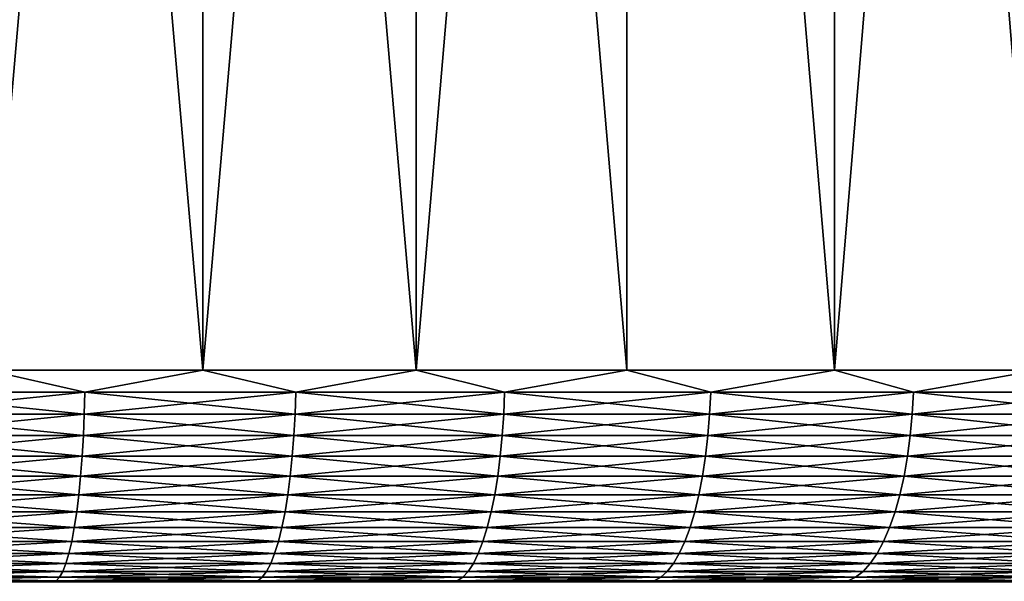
# Model space of a CAD drawing. Header units: metres. Extents: x -105 to 105, y -72 to 59.
# Tile 402 of 414: x 79 to 86, y 40 to 44. Entities that reach past the tile are written whole.
import ezdxf

# ---------------------------------------------------------------- set-up
doc = ezdxf.new("R2010")
doc.units = ezdxf.units.M
doc.layers.add('solid_509431_AD150_SW0001', color=7, linetype='CONTINUOUS')

msp = doc.modelspace()

# ---------------------------------------------------------------- linework, layer by layer
at = {"layer": 'solid_509431_AD150_SW0001'}
for points in [[(80.378418, 41.450001, 29.513941), (80.378693, 58.950001, 29.513889), (78.85183, 58.950001, 29.751696)], [(78.851944, 41.450001, 29.75168), (80.378418, 41.450001, 29.513941), (78.85183, 58.950001, 29.751696)], [(78.851959, 41.450001, -29.751678), (78.851845, 58.950001, -29.751694), (80.378708, 58.950001, -29.513885)], [(78.851959, 41.450001, -29.751678), (80.378708, 58.950001, -29.513885), (80.378426, 41.450001, -29.513937)], [(80.378418, 41.450001, 29.513941), (81.890625, 41.450001, 29.197933), (80.378693, 58.950001, 29.513889)], [(80.378426, 41.450001, -29.513937), (80.378708, 58.950001, -29.513885), (81.890335, 58.950001, -29.198002)], [(80.378426, 41.450001, -29.513937), (81.890335, 58.950001, -29.198002), (81.89064, 41.450001, -29.197929)], [(81.890625, 41.450001, 29.197933), (81.89032, 58.950001, 29.198004), (80.378693, 58.950001, 29.513889)], [(83.38456, 41.450001, 28.804499), (83.384689, 58.950001, 28.804459), (81.89032, 58.950001, 29.198004)], [(81.890625, 41.450001, 29.197933), (83.38456, 41.450001, 28.804499), (81.89032, 58.950001, 29.198004)], [(81.89064, 41.450001, -29.197929), (81.890335, 58.950001, -29.198002), (83.384689, 58.950001, -28.804457)], [(81.89064, 41.450001, -29.197929), (83.384689, 58.950001, -28.804457), (83.384575, 41.450001, -28.804495)], [(83.38456, 41.450001, 28.804499), (84.856262, 41.450001, 28.334681), (83.384689, 58.950001, 28.804459)], [(83.384575, 41.450001, -28.804495), (83.384689, 58.950001, -28.804457), (84.856277, 41.450001, -28.334675)], [(84.856277, 41.450001, -28.334675), (83.384689, 58.950001, -28.804457), (84.856407, 58.950001, -28.334629)], [(84.856262, 41.450001, 28.334681), (84.856407, 58.950001, 28.334629), (83.384689, 58.950001, 28.804459)], [(84.856262, 41.450001, 28.334681), (86.301826, 41.450001, 27.789722), (84.856407, 58.950001, 28.334629)], [(84.856277, 41.450001, -28.334675), (84.856407, 58.950001, -28.334629), (86.301613, 58.950001, -27.789806)], [(84.856277, 41.450001, -28.334675), (86.301613, 58.950001, -27.789806), (86.301842, 41.450001, -27.789717)], [(86.301826, 41.450001, 27.789722), (86.301613, 58.950001, 27.789806), (84.856407, 58.950001, 28.334629)], [(79.541588, 41.293209, -29.645927), (78.034218, 41.293209, -29.837904), (78.851959, 41.450001, -29.751678)], [(78.034218, 41.293209, 29.837904), (79.541588, 41.293209, 29.645927), (78.851944, 41.450001, 29.75168)], [(79.541588, 41.293209, 29.645927), (80.378418, 41.450001, 29.513941), (78.851944, 41.450001, 29.75168)], [(79.541588, 41.293209, -29.645927), (78.851959, 41.450001, -29.751678), (80.378426, 41.450001, -29.513937)], [(81.0373, 41.293209, -29.37785), (79.541588, 41.293209, -29.645927), (80.378426, 41.450001, -29.513937)], [(79.541588, 41.293209, 29.645927), (81.0373, 41.293209, 29.37785), (80.378418, 41.450001, 29.513941)], [(81.0373, 41.293209, 29.37785), (81.890625, 41.450001, 29.197933), (80.378418, 41.450001, 29.513941)], [(81.0373, 41.293209, -29.37785), (80.378426, 41.450001, -29.513937), (81.89064, 41.450001, -29.197929)], [(82.517517, 41.293209, -29.034359), (81.0373, 41.293209, -29.37785), (81.89064, 41.450001, -29.197929)], [(81.0373, 41.293209, 29.37785), (82.517517, 41.293209, 29.034359), (81.890625, 41.450001, 29.197933)], [(82.517517, 41.293209, 29.034359), (83.38456, 41.450001, 28.804499), (81.890625, 41.450001, 29.197933)], [(82.517517, 41.293209, -29.034359), (81.89064, 41.450001, -29.197929), (83.384575, 41.450001, -28.804495)], [(83.978432, 41.293209, -28.616337), (82.517517, 41.293209, -29.034359), (83.384575, 41.450001, -28.804495)], [(82.517517, 41.293209, 29.034359), (83.978432, 41.293209, 28.616337), (83.38456, 41.450001, 28.804499)], [(83.978432, 41.293209, 28.616337), (84.856262, 41.450001, 28.334681), (83.38456, 41.450001, 28.804499)], [(83.978432, 41.293209, -28.616337), (83.384575, 41.450001, -28.804495), (84.856277, 41.450001, -28.334675)], [(85.416306, 41.293209, -28.124859), (83.978432, 41.293209, -28.616337), (84.856277, 41.450001, -28.334675)], [(83.978432, 41.293209, 28.616337), (85.416306, 41.293209, 28.124859), (84.856262, 41.450001, 28.334681)], [(85.416306, 41.293209, 28.124859), (86.301826, 41.450001, 27.789722), (84.856262, 41.450001, 28.334681)], [(85.416306, 41.293209, -28.124859), (84.856277, 41.450001, -28.334675), (86.301842, 41.450001, -27.789717)], [(86.827438, 41.293209, -27.561184), (85.416306, 41.293209, -28.124859), (86.301842, 41.450001, -27.789717)], [(85.416306, 41.293209, 28.124859), (86.827438, 41.293209, 27.561184), (86.301826, 41.450001, 27.789722)], [(78.031731, 41.137978, -29.813437), (78.034218, 41.293209, -29.837904), (79.541588, 41.293209, -29.645927)], [(78.031731, 41.137978, -29.813437), (79.541588, 41.293209, -29.645927), (79.537865, 41.137978, -29.621616)], [(79.537865, 41.137978, 29.621616), (78.034218, 41.293209, 29.837904), (78.031731, 41.137978, 29.813437)], [(79.537865, 41.137978, 29.621616), (79.541588, 41.293209, 29.645927), (78.034218, 41.293209, 29.837904)], [(79.537865, 41.137978, -29.621616), (79.541588, 41.293209, -29.645927), (81.0373, 41.293209, -29.37785)], [(79.537865, 41.137978, -29.621616), (81.0373, 41.293209, -29.37785), (81.032349, 41.137978, -29.353758)], [(81.032349, 41.137978, 29.353758), (79.541588, 41.293209, 29.645927), (79.537865, 41.137978, 29.621616)], [(81.032349, 41.137978, 29.353758), (81.0373, 41.293209, 29.37785), (79.541588, 41.293209, 29.645927)], [(81.032349, 41.137978, -29.353758), (81.0373, 41.293209, -29.37785), (82.517517, 41.293209, -29.034359)], [(81.032349, 41.137978, -29.353758), (82.517517, 41.293209, -29.034359), (82.511353, 41.137978, -29.01055)], [(82.511353, 41.137978, 29.01055), (81.0373, 41.293209, 29.37785), (81.032349, 41.137978, 29.353758)], [(82.511353, 41.137978, 29.01055), (82.517517, 41.293209, 29.034359), (81.0373, 41.293209, 29.37785)], [(82.511353, 41.137978, -29.01055), (82.517517, 41.293209, -29.034359), (83.978432, 41.293209, -28.616337)], [(82.511353, 41.137978, -29.01055), (83.978432, 41.293209, -28.616337), (83.971069, 41.137978, -28.592871)], [(83.971069, 41.137978, 28.592871), (82.517517, 41.293209, 29.034359), (82.511353, 41.137978, 29.01055)], [(83.971069, 41.137978, 28.592871), (83.978432, 41.293209, 28.616337), (82.517517, 41.293209, 29.034359)], [(83.971069, 41.137978, -28.592871), (83.978432, 41.293209, -28.616337), (85.416306, 41.293209, -28.124859)], [(83.971069, 41.137978, -28.592871), (85.416306, 41.293209, -28.124859), (85.407761, 41.137978, -28.101795)], [(85.407761, 41.137978, 28.101795), (83.978432, 41.293209, 28.616337), (83.971069, 41.137978, 28.592871)], [(85.407761, 41.137978, 28.101795), (85.416306, 41.293209, 28.124859), (83.978432, 41.293209, 28.616337)], [(85.407761, 41.137978, -28.101795), (85.416306, 41.293209, -28.124859), (86.827438, 41.293209, -27.561184)], [(85.407761, 41.137978, -28.101795), (86.827438, 41.293209, -27.561184), (86.817734, 41.137978, -27.538582)], [(86.817734, 41.137978, 27.538582), (85.416306, 41.293209, 28.124859), (85.407761, 41.137978, 28.101795)], [(86.817734, 41.137978, 27.538582), (86.827438, 41.293209, 27.561184), (85.416306, 41.293209, 28.124859)], [(79.537865, 41.137978, -29.621616), (79.5317, 40.986176, -29.581385), (78.027611, 40.986176, -29.772945)], [(78.031731, 41.137978, -29.813437), (79.537865, 41.137978, -29.621616), (78.027611, 40.986176, -29.772945)], [(78.031731, 41.137978, 29.813437), (78.027611, 40.986176, 29.772945), (79.5317, 40.986176, 29.581385)], [(79.537865, 41.137978, 29.621616), (78.031731, 41.137978, 29.813437), (79.5317, 40.986176, 29.581385)], [(81.032349, 41.137978, -29.353758), (81.024155, 40.986176, -29.31389), (79.5317, 40.986176, -29.581385)], [(79.537865, 41.137978, -29.621616), (81.032349, 41.137978, -29.353758), (79.5317, 40.986176, -29.581385)], [(79.537865, 41.137978, 29.621616), (79.5317, 40.986176, 29.581385), (81.024155, 40.986176, 29.31389)], [(81.032349, 41.137978, 29.353758), (79.537865, 41.137978, 29.621616), (81.024155, 40.986176, 29.31389)], [(82.511353, 41.137978, -29.01055), (82.501152, 40.986176, -28.971148), (81.024155, 40.986176, -29.31389)], [(81.032349, 41.137978, -29.353758), (82.511353, 41.137978, -29.01055), (81.024155, 40.986176, -29.31389)], [(81.032349, 41.137978, 29.353758), (81.024155, 40.986176, 29.31389), (82.501152, 40.986176, 28.971148)], [(82.511353, 41.137978, 29.01055), (81.032349, 41.137978, 29.353758), (82.501152, 40.986176, 28.971148)], [(83.971069, 41.137978, -28.592871), (83.958885, 40.986176, -28.554037), (82.501152, 40.986176, -28.971148)], [(82.511353, 41.137978, -29.01055), (83.971069, 41.137978, -28.592871), (82.501152, 40.986176, -28.971148)], [(82.511353, 41.137978, 29.01055), (82.501152, 40.986176, 28.971148), (83.958885, 40.986176, 28.554037)], [(83.971069, 41.137978, 28.592871), (82.511353, 41.137978, 29.01055), (83.958885, 40.986176, 28.554037)], [(85.407761, 41.137978, -28.101795), (85.393623, 40.986176, -28.063627), (83.958885, 40.986176, -28.554037)], [(83.971069, 41.137978, -28.592871), (85.407761, 41.137978, -28.101795), (83.958885, 40.986176, -28.554037)], [(83.971069, 41.137978, 28.592871), (83.958885, 40.986176, 28.554037), (85.393623, 40.986176, 28.063627)], [(85.407761, 41.137978, 28.101795), (83.971069, 41.137978, 28.592871), (85.393623, 40.986176, 28.063627)], [(86.817734, 41.137978, -27.538582), (86.801689, 40.986176, -27.501179), (85.393623, 40.986176, -28.063627)], [(85.407761, 41.137978, -28.101795), (86.817734, 41.137978, -27.538582), (85.393623, 40.986176, -28.063627)], [(85.407761, 41.137978, 28.101795), (85.393623, 40.986176, 28.063627), (86.801689, 40.986176, 27.501179)], [(86.817734, 41.137978, 27.538582), (85.407761, 41.137978, 28.101795), (86.801689, 40.986176, 27.501179)], [(79.5317, 40.986176, -29.581385), (79.52317, 40.839466, -29.525673), (78.021912, 40.839466, -29.716873)], [(78.027611, 40.986176, -29.772945), (79.5317, 40.986176, -29.581385), (78.021912, 40.839466, -29.716873)], [(78.027611, 40.986176, 29.772945), (78.021912, 40.839466, 29.716873), (79.52317, 40.839466, 29.525673)], [(79.5317, 40.986176, 29.581385), (78.027611, 40.986176, 29.772945), (79.52317, 40.839466, 29.525673)], [(81.024155, 40.986176, -29.31389), (81.01281, 40.839466, -29.258684), (79.52317, 40.839466, -29.525673)], [(79.5317, 40.986176, -29.581385), (81.024155, 40.986176, -29.31389), (79.52317, 40.839466, -29.525673)], [(79.5317, 40.986176, 29.581385), (79.52317, 40.839466, 29.525673), (81.01281, 40.839466, 29.258684)], [(81.024155, 40.986176, 29.31389), (79.5317, 40.986176, 29.581385), (81.01281, 40.839466, 29.258684)], [(82.501152, 40.986176, -28.971148), (82.487022, 40.839466, -28.916586), (81.01281, 40.839466, -29.258684)], [(81.024155, 40.986176, -29.31389), (82.501152, 40.986176, -28.971148), (81.01281, 40.839466, -29.258684)], [(81.024155, 40.986176, 29.31389), (81.01281, 40.839466, 29.258684), (82.487022, 40.839466, 28.916586)], [(82.501152, 40.986176, 28.971148), (81.024155, 40.986176, 29.31389), (82.487022, 40.839466, 28.916586)], [(83.958885, 40.986176, -28.554037), (83.942017, 40.839466, -28.500259), (82.487022, 40.839466, -28.916586)], [(82.501152, 40.986176, -28.971148), (83.958885, 40.986176, -28.554037), (82.487022, 40.839466, -28.916586)], [(82.501152, 40.986176, 28.971148), (82.487022, 40.839466, 28.916586), (83.942017, 40.839466, 28.500259)], [(83.958885, 40.986176, 28.554037), (82.501152, 40.986176, 28.971148), (83.942017, 40.839466, 28.500259)], [(85.393623, 40.986176, -28.063627), (85.374054, 40.839466, -28.010775), (83.942017, 40.839466, -28.500259)], [(83.958885, 40.986176, -28.554037), (85.393623, 40.986176, -28.063627), (83.942017, 40.839466, -28.500259)], [(83.958885, 40.986176, 28.554037), (83.942017, 40.839466, 28.500259), (85.374054, 40.839466, 28.010775)], [(85.393623, 40.986176, 28.063627), (83.958885, 40.986176, 28.554037), (85.374054, 40.839466, 28.010775)], [(86.801689, 40.986176, -27.501179), (86.779457, 40.839466, -27.449387), (85.374054, 40.839466, -28.010775)], [(85.393623, 40.986176, -28.063627), (86.801689, 40.986176, -27.501179), (85.374054, 40.839466, -28.010775)], [(85.393623, 40.986176, 28.063627), (85.374054, 40.839466, 28.010775), (86.779457, 40.839466, 27.449387)], [(86.801689, 40.986176, 27.501179), (85.393623, 40.986176, 28.063627), (86.779457, 40.839466, 27.449387)], [(79.52317, 40.839466, -29.525673), (79.512352, 40.699455, -29.455095), (78.014687, 40.699455, -29.645836)], [(78.021912, 40.839466, -29.716873), (79.52317, 40.839466, -29.525673), (78.014687, 40.699455, -29.645836)], [(78.021912, 40.839466, 29.716873), (78.014687, 40.699455, 29.645836), (79.512352, 40.699455, 29.455095)], [(79.52317, 40.839466, 29.525673), (78.021912, 40.839466, 29.716873), (79.512352, 40.699455, 29.455095)], [(81.01281, 40.839466, -29.258684), (80.998436, 40.699455, -29.188742), (79.512352, 40.699455, -29.455095)], [(79.52317, 40.839466, -29.525673), (81.01281, 40.839466, -29.258684), (79.512352, 40.699455, -29.455095)], [(79.52317, 40.839466, 29.525673), (79.512352, 40.699455, 29.455095), (80.998436, 40.699455, 29.188742)], [(81.01281, 40.839466, 29.258684), (79.52317, 40.839466, 29.525673), (80.998436, 40.699455, 29.188742)], [(82.487022, 40.839466, -28.916586), (82.469124, 40.699455, -28.847464), (80.998436, 40.699455, -29.188742)], [(81.01281, 40.839466, -29.258684), (82.487022, 40.839466, -28.916586), (80.998436, 40.699455, -29.188742)], [(81.01281, 40.839466, 29.258684), (80.998436, 40.699455, 29.188742), (82.469124, 40.699455, 28.847464)], [(82.487022, 40.839466, 28.916586), (81.01281, 40.839466, 29.258684), (82.469124, 40.699455, 28.847464)], [(83.942017, 40.839466, -28.500259), (83.920639, 40.699455, -28.432133), (82.469124, 40.699455, -28.847464)], [(82.487022, 40.839466, -28.916586), (83.942017, 40.839466, -28.500259), (82.469124, 40.699455, -28.847464)], [(82.487022, 40.839466, 28.916586), (82.469124, 40.699455, 28.847464), (83.920639, 40.699455, 28.432133)], [(83.942017, 40.839466, 28.500259), (82.487022, 40.839466, 28.916586), (83.920639, 40.699455, 28.432133)], [(85.374054, 40.839466, -28.010775), (85.349251, 40.699455, -27.943817), (83.920639, 40.699455, -28.432133)], [(83.942017, 40.839466, -28.500259), (85.374054, 40.839466, -28.010775), (83.920639, 40.699455, -28.432133)], [(83.942017, 40.839466, 28.500259), (83.920639, 40.699455, 28.432133), (85.349251, 40.699455, 27.943817)], [(85.374054, 40.839466, 28.010775), (83.942017, 40.839466, 28.500259), (85.349251, 40.699455, 27.943817)], [(86.779457, 40.839466, -27.449387), (86.751305, 40.699455, -27.38377), (85.349251, 40.699455, -27.943817)], [(85.374054, 40.839466, -28.010775), (86.779457, 40.839466, -27.449387), (85.349251, 40.699455, -27.943817)], [(85.374054, 40.839466, 28.010775), (85.349251, 40.699455, 27.943817), (86.751305, 40.699455, 27.38377)], [(86.779457, 40.839466, 27.449387), (85.374054, 40.839466, 28.010775), (86.751305, 40.699455, 27.38377)], [(79.512352, 40.699455, -29.455095), (79.499382, 40.567688, -29.370422), (78.00602, 40.567688, -29.560616)], [(78.014687, 40.699455, -29.645836), (79.512352, 40.699455, -29.455095), (78.00602, 40.567688, -29.560616)], [(78.014687, 40.699455, 29.645836), (78.00602, 40.567688, 29.560616), (79.499382, 40.567688, 29.370422)], [(79.512352, 40.699455, 29.455095), (78.014687, 40.699455, 29.645836), (79.499382, 40.567688, 29.370422)], [(80.998436, 40.699455, -29.188742), (80.981194, 40.567688, -29.104836), (79.499382, 40.567688, -29.370422)], [(79.512352, 40.699455, -29.455095), (80.998436, 40.699455, -29.188742), (79.499382, 40.567688, -29.370422)], [(79.512352, 40.699455, 29.455095), (79.499382, 40.567688, 29.370422), (80.981194, 40.567688, 29.104836)], [(80.998436, 40.699455, 29.188742), (79.512352, 40.699455, 29.455095), (80.981194, 40.567688, 29.104836)], [(82.469124, 40.699455, -28.847464), (82.447655, 40.567688, -28.764538), (80.981194, 40.567688, -29.104836)], [(80.998436, 40.699455, -29.188742), (82.469124, 40.699455, -28.847464), (80.981194, 40.567688, -29.104836)], [(80.998436, 40.699455, 29.188742), (80.981194, 40.567688, 29.104836), (82.447655, 40.567688, 28.764538)], [(82.469124, 40.699455, 28.847464), (80.998436, 40.699455, 29.188742), (82.447655, 40.567688, 28.764538)], [(83.920639, 40.699455, -28.432133), (83.894997, 40.567688, -28.350401), (82.447655, 40.567688, -28.764538)], [(82.469124, 40.699455, -28.847464), (83.920639, 40.699455, -28.432133), (82.447655, 40.567688, -28.764538)], [(82.469124, 40.699455, 28.847464), (82.447655, 40.567688, 28.764538), (83.894997, 40.567688, 28.350401)], [(83.920639, 40.699455, 28.432133), (82.469124, 40.699455, 28.847464), (83.894997, 40.567688, 28.350401)], [(85.349251, 40.699455, -27.943817), (85.319504, 40.567688, -27.863489), (83.894997, 40.567688, -28.350401)], [(83.920639, 40.699455, -28.432133), (85.349251, 40.699455, -27.943817), (83.894997, 40.567688, -28.350401)], [(83.920639, 40.699455, 28.432133), (83.894997, 40.567688, 28.350401), (85.319504, 40.567688, 27.863489)], [(85.349251, 40.699455, 27.943817), (83.920639, 40.699455, 28.432133), (85.319504, 40.567688, 27.863489)], [(86.751305, 40.699455, -27.38377), (86.717522, 40.567688, -27.305052), (85.319504, 40.567688, -27.863489)], [(85.349251, 40.699455, -27.943817), (86.751305, 40.699455, -27.38377), (85.319504, 40.567688, -27.863489)], [(85.349251, 40.699455, 27.943817), (85.319504, 40.567688, 27.863489), (86.717522, 40.567688, 27.305052)], [(86.751305, 40.699455, 27.38377), (85.349251, 40.699455, 27.943817), (86.717522, 40.567688, 27.305052)], [(79.499382, 40.567688, -29.370422), (79.484398, 40.445602, -29.272587), (77.99601, 40.445602, -29.462147)], [(78.00602, 40.567688, -29.560616), (79.499382, 40.567688, -29.370422), (77.99601, 40.445602, -29.462147)], [(78.00602, 40.567688, 29.560616), (77.99601, 40.445602, 29.462147), (79.484398, 40.445602, 29.272587)], [(79.499382, 40.567688, 29.370422), (78.00602, 40.567688, 29.560616), (79.484398, 40.445602, 29.272587)], [(80.981194, 40.567688, -29.104836), (80.961273, 40.445602, -29.007885), (79.484398, 40.445602, -29.272587)], [(79.499382, 40.567688, -29.370422), (80.981194, 40.567688, -29.104836), (79.484398, 40.445602, -29.272587)], [(79.499382, 40.567688, 29.370422), (79.484398, 40.445602, 29.272587), (80.961273, 40.445602, 29.007885)], [(80.981194, 40.567688, 29.104836), (79.499382, 40.567688, 29.370422), (80.961273, 40.445602, 29.007885)], [(82.447655, 40.567688, -28.764538), (82.422844, 40.445602, -28.66872), (80.961273, 40.445602, -29.007885)], [(80.981194, 40.567688, -29.104836), (82.447655, 40.567688, -28.764538), (80.961273, 40.445602, -29.007885)], [(80.981194, 40.567688, 29.104836), (80.961273, 40.445602, 29.007885), (82.422844, 40.445602, 28.66872)], [(82.447655, 40.567688, 28.764538), (80.981194, 40.567688, 29.104836), (82.422844, 40.445602, 28.66872)], [(83.894997, 40.567688, -28.350401), (83.865364, 40.445602, -28.255962), (82.422844, 40.445602, -28.66872)], [(82.447655, 40.567688, -28.764538), (83.894997, 40.567688, -28.350401), (82.422844, 40.445602, -28.66872)], [(82.447655, 40.567688, 28.764538), (82.422844, 40.445602, 28.66872), (83.865364, 40.445602, 28.255962)], [(83.894997, 40.567688, 28.350401), (82.447655, 40.567688, 28.764538), (83.865364, 40.445602, 28.255962)], [(85.319504, 40.567688, -27.863489), (85.285126, 40.445602, -27.770672), (83.865364, 40.445602, -28.255962)], [(83.894997, 40.567688, -28.350401), (85.319504, 40.567688, -27.863489), (83.865364, 40.445602, -28.255962)], [(83.894997, 40.567688, 28.350401), (83.865364, 40.445602, 28.255962), (85.285126, 40.445602, 27.770672)], [(85.319504, 40.567688, 27.863489), (83.894997, 40.567688, 28.350401), (85.285126, 40.445602, 27.770672)], [(86.717522, 40.567688, -27.305052), (86.67849, 40.445602, -27.214096), (85.285126, 40.445602, -27.770672)], [(85.319504, 40.567688, -27.863489), (86.717522, 40.567688, -27.305052), (85.285126, 40.445602, -27.770672)], [(85.319504, 40.567688, 27.863489), (85.285126, 40.445602, 27.770672), (86.67849, 40.445602, 27.214096)], [(86.717522, 40.567688, 27.305052), (85.319504, 40.567688, 27.863489), (86.67849, 40.445602, 27.214096)], [(79.484398, 40.445602, -29.272587), (79.467552, 40.334549, -29.162661), (77.984756, 40.334549, -29.351509)], [(77.99601, 40.445602, -29.462147), (79.484398, 40.445602, -29.272587), (77.984756, 40.334549, -29.351509)], [(77.99601, 40.445602, 29.462147), (77.984756, 40.334549, 29.351509), (79.467552, 40.334549, 29.162661)], [(79.484398, 40.445602, 29.272587), (77.99601, 40.445602, 29.462147), (79.467552, 40.334549, 29.162661)], [(80.961273, 40.445602, -29.007885), (80.938889, 40.334549, -28.898952), (79.467552, 40.334549, -29.162661)], [(79.484398, 40.445602, -29.272587), (80.961273, 40.445602, -29.007885), (79.467552, 40.334549, -29.162661)], [(79.484398, 40.445602, 29.272587), (79.467552, 40.334549, 29.162661), (80.938889, 40.334549, 28.898952)], [(80.961273, 40.445602, 29.007885), (79.484398, 40.445602, 29.272587), (80.938889, 40.334549, 28.898952)], [(82.422844, 40.445602, -28.66872), (82.394974, 40.334549, -28.561062), (80.938889, 40.334549, -28.898952)], [(80.961273, 40.445602, -29.007885), (82.422844, 40.445602, -28.66872), (80.938889, 40.334549, -28.898952)], [(80.961273, 40.445602, 29.007885), (80.938889, 40.334549, 28.898952), (82.394974, 40.334549, 28.561062)], [(82.422844, 40.445602, 28.66872), (80.961273, 40.445602, 29.007885), (82.394974, 40.334549, 28.561062)], [(83.865364, 40.445602, -28.255962), (83.832077, 40.334549, -28.149855), (82.394974, 40.334549, -28.561062)], [(82.422844, 40.445602, -28.66872), (83.865364, 40.445602, -28.255962), (82.394974, 40.334549, -28.561062)], [(82.422844, 40.445602, 28.66872), (82.394974, 40.334549, 28.561062), (83.832077, 40.334549, 28.149855)], [(83.865364, 40.445602, 28.255962), (82.422844, 40.445602, 28.66872), (83.832077, 40.334549, 28.149855)], [(85.285126, 40.445602, -27.770672), (85.246506, 40.334549, -27.666388), (83.832077, 40.334549, -28.149855)], [(83.865364, 40.445602, -28.255962), (85.285126, 40.445602, -27.770672), (83.832077, 40.334549, -28.149855)], [(83.865364, 40.445602, 28.255962), (83.832077, 40.334549, 28.149855), (85.246506, 40.334549, 27.666388)], [(85.285126, 40.445602, 27.770672), (83.865364, 40.445602, 28.255962), (85.246506, 40.334549, 27.666388)], [(86.67849, 40.445602, -27.214096), (86.634636, 40.334549, -27.1119), (85.246506, 40.334549, -27.666388)], [(85.285126, 40.445602, -27.770672), (86.67849, 40.445602, -27.214096), (85.246506, 40.334549, -27.666388)], [(85.285126, 40.445602, 27.770672), (85.246506, 40.334549, 27.666388), (86.634636, 40.334549, 27.1119)], [(86.67849, 40.445602, 27.214096), (85.285126, 40.445602, 27.770672), (86.634636, 40.334549, 27.1119)], [(79.467552, 40.334549, -29.162661), (79.449051, 40.235737, -29.041853), (77.972389, 40.235737, -29.229918)], [(77.984756, 40.334549, -29.351509), (79.467552, 40.334549, -29.162661), (77.972389, 40.235737, -29.229918)], [(77.984756, 40.334549, 29.351509), (77.972389, 40.235737, 29.229918), (79.449051, 40.235737, 29.041853)], [(79.467552, 40.334549, 29.162661), (77.984756, 40.334549, 29.351509), (79.449051, 40.235737, 29.041853)], [(80.938889, 40.334549, -28.898952), (80.914284, 40.235737, -28.779238), (79.449051, 40.235737, -29.041853)], [(79.467552, 40.334549, -29.162661), (80.938889, 40.334549, -28.898952), (79.449051, 40.235737, -29.041853)], [(79.467552, 40.334549, 29.162661), (79.449051, 40.235737, 29.041853), (80.914284, 40.235737, 28.779238)], [(80.938889, 40.334549, 28.898952), (79.467552, 40.334549, 29.162661), (80.914284, 40.235737, 28.779238)], [(82.394974, 40.334549, -28.561062), (82.364334, 40.235737, -28.442745), (80.914284, 40.235737, -28.779238)], [(80.938889, 40.334549, -28.898952), (82.394974, 40.334549, -28.561062), (80.914284, 40.235737, -28.779238)], [(80.938889, 40.334549, 28.898952), (80.914284, 40.235737, 28.779238), (82.364334, 40.235737, 28.442745)], [(82.394974, 40.334549, 28.561062), (80.938889, 40.334549, 28.898952), (82.364334, 40.235737, 28.442745)], [(83.832077, 40.334549, -28.149855), (83.795486, 40.235737, -28.033241), (82.364334, 40.235737, -28.442745)], [(82.394974, 40.334549, -28.561062), (83.832077, 40.334549, -28.149855), (82.364334, 40.235737, -28.442745)], [(82.394974, 40.334549, 28.561062), (82.364334, 40.235737, 28.442745), (83.795486, 40.235737, 28.033241)], [(83.832077, 40.334549, 28.149855), (82.394974, 40.334549, 28.561062), (83.795486, 40.235737, 28.033241)], [(85.246506, 40.334549, -27.666388), (85.204056, 40.235737, -27.551777), (83.795486, 40.235737, -28.033241)], [(83.832077, 40.334549, -28.149855), (85.246506, 40.334549, -27.666388), (83.795486, 40.235737, -28.033241)], [(83.832077, 40.334549, 28.149855), (83.795486, 40.235737, 28.033241), (85.204056, 40.235737, 27.551777)], [(85.246506, 40.334549, 27.666388), (83.832077, 40.334549, 28.149855), (85.204056, 40.235737, 27.551777)], [(86.634636, 40.334549, -27.1119), (86.586433, 40.235737, -26.999588), (85.204056, 40.235737, -27.551777)], [(85.246506, 40.334549, -27.666388), (86.634636, 40.334549, -27.1119), (85.204056, 40.235737, -27.551777)], [(85.246506, 40.334549, 27.666388), (85.204056, 40.235737, 27.551777), (86.586433, 40.235737, 26.999588)], [(86.634636, 40.334549, 27.1119), (85.246506, 40.334549, 27.666388), (86.586433, 40.235737, 26.999588)], [(79.449051, 40.235737, -29.041853), (79.429077, 40.150257, -28.911488), (77.959053, 40.150257, -29.098709)], [(77.972389, 40.235737, -29.229918), (79.449051, 40.235737, -29.041853), (77.959053, 40.150257, -29.098709)], [(77.972389, 40.235737, 29.229918), (77.959053, 40.150257, 29.098709), (79.429077, 40.150257, 28.911488)], [(79.449051, 40.235737, 29.041853), (77.972389, 40.235737, 29.229918), (79.429077, 40.150257, 28.911488)], [(80.914284, 40.235737, -28.779238), (80.887733, 40.150257, -28.650051), (79.429077, 40.150257, -28.911488)], [(79.449051, 40.235737, -29.041853), (80.914284, 40.235737, -28.779238), (79.429077, 40.150257, -28.911488)], [(79.449051, 40.235737, 29.041853), (79.429077, 40.150257, 28.911488), (80.887733, 40.150257, 28.650051)], [(80.914284, 40.235737, 28.779238), (79.449051, 40.235737, 29.041853), (80.887733, 40.150257, 28.650051)], [(82.364334, 40.235737, -28.442745), (82.331276, 40.150257, -28.315071), (80.887733, 40.150257, -28.650051)], [(80.914284, 40.235737, -28.779238), (82.364334, 40.235737, -28.442745), (80.887733, 40.150257, -28.650051)], [(80.914284, 40.235737, 28.779238), (80.887733, 40.150257, 28.650051), (82.331276, 40.150257, 28.315071)], [(82.364334, 40.235737, 28.442745), (80.914284, 40.235737, 28.779238), (82.331276, 40.150257, 28.315071)], [(83.795486, 40.235737, -28.033241), (83.756004, 40.150257, -27.907404), (82.331276, 40.150257, -28.315071)], [(82.364334, 40.235737, -28.442745), (83.795486, 40.235737, -28.033241), (82.331276, 40.150257, -28.315071)], [(82.364334, 40.235737, 28.442745), (82.331276, 40.150257, 28.315071), (83.756004, 40.150257, 27.907404)], [(83.795486, 40.235737, 28.033241), (82.364334, 40.235737, 28.442745), (83.756004, 40.150257, 27.907404)], [(85.204056, 40.235737, -27.551777), (85.158257, 40.150257, -27.428101), (83.756004, 40.150257, -27.907404)], [(83.795486, 40.235737, -28.033241), (85.204056, 40.235737, -27.551777), (83.756004, 40.150257, -27.907404)], [(83.795486, 40.235737, 28.033241), (83.756004, 40.150257, 27.907404), (85.158257, 40.150257, 27.428101)], [(85.204056, 40.235737, 27.551777), (83.795486, 40.235737, 28.033241), (85.158257, 40.150257, 27.428101)], [(86.586433, 40.235737, -26.999588), (86.534424, 40.150257, -26.878391), (85.158257, 40.150257, -27.428101)], [(85.204056, 40.235737, -27.551777), (86.586433, 40.235737, -26.999588), (85.158257, 40.150257, -27.428101)], [(85.204056, 40.235737, 27.551777), (85.158257, 40.150257, 27.428101), (86.534424, 40.150257, 26.878391)], [(86.586433, 40.235737, 26.999588), (85.204056, 40.235737, 27.551777), (86.534424, 40.150257, 26.878391)], [(79.429077, 40.150257, -28.911488), (79.40786, 40.079044, -28.772999), (77.944878, 40.079044, -28.959322)], [(77.959053, 40.150257, -29.098709), (79.429077, 40.150257, -28.911488), (77.944878, 40.079044, -28.959322)], [(77.959053, 40.150257, 29.098709), (77.944878, 40.079044, 28.959322), (79.40786, 40.079044, 28.772999)], [(79.429077, 40.150257, 28.911488), (77.959053, 40.150257, 29.098709), (79.40786, 40.079044, 28.772999)], [(80.887733, 40.150257, -28.650051), (80.859535, 40.079044, -28.512814), (79.40786, 40.079044, -28.772999)], [(79.429077, 40.150257, -28.911488), (80.887733, 40.150257, -28.650051), (79.40786, 40.079044, -28.772999)], [(79.429077, 40.150257, 28.911488), (79.40786, 40.079044, 28.772999), (80.859535, 40.079044, 28.512814)], [(80.887733, 40.150257, 28.650051), (79.429077, 40.150257, 28.911488), (80.859535, 40.079044, 28.512814)], [(82.331276, 40.150257, -28.315071), (82.296165, 40.079044, -28.179438), (80.859535, 40.079044, -28.512814)], [(80.887733, 40.150257, -28.650051), (82.331276, 40.150257, -28.315071), (80.859535, 40.079044, -28.512814)], [(80.887733, 40.150257, 28.650051), (80.859535, 40.079044, 28.512814), (82.296165, 40.079044, 28.179438)], [(82.331276, 40.150257, 28.315071), (80.887733, 40.150257, 28.650051), (82.296165, 40.079044, 28.179438)], [(83.756004, 40.150257, -27.907404), (83.714066, 40.079044, -27.773724), (82.296165, 40.079044, -28.179438)], [(82.331276, 40.150257, -28.315071), (83.756004, 40.150257, -27.907404), (82.296165, 40.079044, -28.179438)], [(82.331276, 40.150257, 28.315071), (82.296165, 40.079044, 28.179438), (83.714066, 40.079044, 27.773724)], [(83.756004, 40.150257, 27.907404), (82.331276, 40.150257, 28.315071), (83.714066, 40.079044, 27.773724)], [(85.158257, 40.150257, -27.428101), (85.109596, 40.079044, -27.296717), (83.714066, 40.079044, -27.773724)], [(83.756004, 40.150257, -27.907404), (85.158257, 40.150257, -27.428101), (83.714066, 40.079044, -27.773724)], [(83.756004, 40.150257, 27.907404), (83.714066, 40.079044, 27.773724), (85.109596, 40.079044, 27.296717)], [(85.158257, 40.150257, 27.428101), (83.756004, 40.150257, 27.907404), (85.109596, 40.079044, 27.296717)], [(86.534424, 40.150257, -26.878391), (86.479172, 40.079044, -26.74964), (85.109596, 40.079044, -27.296717)], [(85.158257, 40.150257, -27.428101), (86.534424, 40.150257, -26.878391), (85.109596, 40.079044, -27.296717)], [(85.158257, 40.150257, 27.428101), (85.109596, 40.079044, 27.296717), (86.479172, 40.079044, 26.74964)], [(86.534424, 40.150257, 26.878391), (85.158257, 40.150257, 27.428101), (86.479172, 40.079044, 26.74964)], [(79.40786, 40.079044, -28.772999), (79.385635, 40.022881, -28.627903), (77.930023, 40.022881, -28.813288)], [(77.944878, 40.079044, -28.959322), (79.40786, 40.079044, -28.772999), (77.930023, 40.022881, -28.813288)], [(77.944878, 40.079044, 28.959322), (77.930023, 40.022881, 28.813288), (79.385635, 40.022881, 28.627903)], [(79.40786, 40.079044, 28.772999), (77.944878, 40.079044, 28.959322), (79.385635, 40.022881, 28.627903)], [(80.859535, 40.079044, -28.512814), (80.829987, 40.022881, -28.36903), (79.385635, 40.022881, -28.627903)], [(79.40786, 40.079044, -28.772999), (80.859535, 40.079044, -28.512814), (79.385635, 40.022881, -28.627903)], [(79.40786, 40.079044, 28.772999), (79.385635, 40.022881, 28.627903), (80.829987, 40.022881, 28.36903)], [(80.859535, 40.079044, 28.512814), (79.40786, 40.079044, 28.772999), (80.829987, 40.022881, 28.36903)], [(82.296165, 40.079044, -28.179438), (82.259369, 40.022881, -28.037334), (80.829987, 40.022881, -28.36903)], [(80.859535, 40.079044, -28.512814), (82.296165, 40.079044, -28.179438), (80.829987, 40.022881, -28.36903)], [(80.859535, 40.079044, 28.512814), (80.829987, 40.022881, 28.36903), (82.259369, 40.022881, 28.037334)], [(82.296165, 40.079044, 28.179438), (80.859535, 40.079044, 28.512814), (82.259369, 40.022881, 28.037334)], [(83.714066, 40.079044, -27.773724), (83.67012, 40.022881, -27.633669), (82.259369, 40.022881, -28.037334)], [(82.296165, 40.079044, -28.179438), (83.714066, 40.079044, -27.773724), (82.259369, 40.022881, -28.037334)], [(82.296165, 40.079044, 28.179438), (82.259369, 40.022881, 28.037334), (83.67012, 40.022881, 27.633669)], [(83.714066, 40.079044, 27.773724), (82.296165, 40.079044, 28.179438), (83.67012, 40.022881, 27.633669)], [(85.109596, 40.079044, -27.296717), (85.058617, 40.022881, -27.159067), (83.67012, 40.022881, -27.633669)], [(83.714066, 40.079044, -27.773724), (85.109596, 40.079044, -27.296717), (83.67012, 40.022881, -27.633669)], [(83.714066, 40.079044, 27.773724), (83.67012, 40.022881, 27.633669), (85.058617, 40.022881, 27.159067)], [(85.109596, 40.079044, 27.296717), (83.714066, 40.079044, 27.773724), (85.058617, 40.022881, 27.159067)], [(86.479172, 40.079044, -26.74964), (86.421288, 40.022881, -26.614748), (85.058617, 40.022881, -27.159067)], [(85.109596, 40.079044, -27.296717), (86.479172, 40.079044, -26.74964), (85.058617, 40.022881, -27.159067)], [(85.109596, 40.079044, 27.296717), (85.058617, 40.022881, 27.159067), (86.421288, 40.022881, 26.614748)], [(86.479172, 40.079044, 26.74964), (85.109596, 40.079044, 27.296717), (86.421288, 40.022881, 26.614748)], [(79.385635, 40.022881, -28.627903), (79.36264, 39.982388, -28.477797), (77.914665, 39.982388, -28.662209)], [(77.930023, 40.022881, -28.813288), (79.385635, 40.022881, -28.627903), (77.914665, 39.982388, -28.662209)], [(77.930023, 40.022881, 28.813288), (77.914665, 39.982388, 28.662209), (79.36264, 39.982388, 28.477797)], [(79.385635, 40.022881, 28.627903), (77.930023, 40.022881, 28.813288), (79.36264, 39.982388, 28.477797)], [(80.829987, 40.022881, -28.36903), (80.799416, 39.982388, -28.220282), (79.36264, 39.982388, -28.477797)], [(79.385635, 40.022881, -28.627903), (80.829987, 40.022881, -28.36903), (79.36264, 39.982388, -28.477797)], [(79.385635, 40.022881, 28.627903), (79.36264, 39.982388, 28.477797), (80.799416, 39.982388, 28.220282)], [(80.829987, 40.022881, 28.36903), (79.385635, 40.022881, 28.627903), (80.799416, 39.982388, 28.220282)], [(82.259369, 40.022881, -28.037334), (82.221306, 39.982388, -27.890324), (80.799416, 39.982388, -28.220282)], [(80.829987, 40.022881, -28.36903), (82.259369, 40.022881, -28.037334), (80.799416, 39.982388, -28.220282)], [(80.829987, 40.022881, 28.36903), (80.799416, 39.982388, 28.220282), (82.221306, 39.982388, 27.890324)], [(82.259369, 40.022881, 28.037334), (80.829987, 40.022881, 28.36903), (82.221306, 39.982388, 27.890324)], [(83.67012, 40.022881, -27.633669), (83.624657, 39.982388, -27.488775), (82.221306, 39.982388, -27.890324)], [(82.259369, 40.022881, -28.037334), (83.67012, 40.022881, -27.633669), (82.221306, 39.982388, -27.890324)], [(82.259369, 40.022881, 28.037334), (82.221306, 39.982388, 27.890324), (83.624657, 39.982388, 27.488775)], [(83.67012, 40.022881, 27.633669), (82.259369, 40.022881, 28.037334), (83.624657, 39.982388, 27.488775)], [(85.058617, 40.022881, -27.159067), (85.005875, 39.982388, -27.016661), (83.624657, 39.982388, -27.488775)], [(83.67012, 40.022881, -27.633669), (85.058617, 40.022881, -27.159067), (83.624657, 39.982388, -27.488775)], [(83.67012, 40.022881, 27.633669), (83.624657, 39.982388, 27.488775), (85.005875, 39.982388, 27.016661)], [(85.058617, 40.022881, 27.159067), (83.67012, 40.022881, 27.633669), (85.005875, 39.982388, 27.016661)], [(86.421288, 40.022881, -26.614748), (86.361404, 39.982388, -26.475197), (85.005875, 39.982388, -27.016661)], [(85.058617, 40.022881, -27.159067), (86.421288, 40.022881, -26.614748), (85.005875, 39.982388, -27.016661)], [(85.058617, 40.022881, 27.159067), (85.005875, 39.982388, 27.016661), (86.361404, 39.982388, 26.475197)], [(86.421288, 40.022881, 26.614748), (85.058617, 40.022881, 27.159067), (86.361404, 39.982388, 26.475197)], [(79.36264, 39.982388, -28.477797), (79.339127, 39.958004, -28.324324), (77.898956, 39.958004, -28.507744)], [(77.914665, 39.982388, -28.662209), (79.36264, 39.982388, -28.477797), (77.898956, 39.958004, -28.507744)], [(77.914665, 39.982388, 28.662209), (77.898956, 39.958004, 28.507744), (79.339127, 39.958004, 28.324324)], [(79.339127, 39.958004, 28.324324), (77.898956, 39.958004, 28.507744), (78.181564, 39.950001, 28.321857)], [(77.898956, 39.958004, -28.507744), (79.339127, 39.958004, -28.324324), (79.064316, 39.950001, -28.20871)], [(79.36264, 39.982388, 28.477797), (77.914665, 39.982388, 28.662209), (79.339127, 39.958004, 28.324324)], [(79.339127, 39.958004, 28.324324), (78.181564, 39.950001, 28.321857), (79.620964, 39.950001, 28.122885)], [(79.339127, 39.958004, -28.324324), (80.49688, 39.950001, -27.964876), (79.064316, 39.950001, -28.20871)], [(80.799416, 39.982388, -28.220282), (80.768158, 39.958004, -28.068197), (79.339127, 39.958004, -28.324324)], [(79.36264, 39.982388, -28.477797), (80.799416, 39.982388, -28.220282), (79.339127, 39.958004, -28.324324)], [(79.36264, 39.982388, 28.477797), (79.339127, 39.958004, 28.324324), (80.768158, 39.958004, 28.068197)], [(80.768158, 39.958004, 28.068197), (79.339127, 39.958004, 28.324324), (79.620964, 39.950001, 28.122885)], [(79.339127, 39.958004, -28.324324), (80.768158, 39.958004, -28.068197), (80.49688, 39.950001, -27.964876)], [(80.799416, 39.982388, 28.220282), (79.36264, 39.982388, 28.477797), (80.768158, 39.958004, 28.068197)], [(80.768158, 39.958004, 28.068197), (79.620964, 39.950001, 28.122885), (81.048416, 39.950001, 27.850792)], [(80.768158, 39.958004, -28.068197), (81.91507, 39.950001, -27.648359), (80.49688, 39.950001, -27.964876)], [(82.221306, 39.982388, -27.890324), (82.182388, 39.958004, -27.740019), (80.768158, 39.958004, -28.068197)], [(80.799416, 39.982388, -28.220282), (82.221306, 39.982388, -27.890324), (80.768158, 39.958004, -28.068197)], [(80.799416, 39.982388, 28.220282), (80.768158, 39.958004, 28.068197), (82.182388, 39.958004, 27.740019)], [(82.182388, 39.958004, 27.740019), (80.768158, 39.958004, 28.068197), (81.048416, 39.950001, 27.850792)], [(80.768158, 39.958004, -28.068197), (82.182388, 39.958004, -27.740019), (81.91507, 39.950001, -27.648359)], [(82.221306, 39.982388, 27.890324), (80.799416, 39.982388, 28.220282), (82.182388, 39.958004, 27.740019)], [(82.182388, 39.958004, 27.740019), (81.048416, 39.950001, 27.850792), (82.460121, 39.950001, 27.5063)], [(82.182388, 39.958004, -27.740019), (83.315361, 39.950001, -27.259947), (81.91507, 39.950001, -27.648359)], [(83.624657, 39.982388, -27.488775), (83.578178, 39.958004, -27.340633), (82.182388, 39.958004, -27.740019)], [(82.221306, 39.982388, -27.890324), (83.624657, 39.982388, -27.488775), (82.182388, 39.958004, -27.740019)], [(82.221306, 39.982388, 27.890324), (82.182388, 39.958004, 27.740019), (83.578178, 39.958004, 27.340633)], [(83.578178, 39.958004, 27.340633), (82.182388, 39.958004, 27.740019), (82.460121, 39.950001, 27.5063)], [(82.182388, 39.958004, -27.740019), (83.578178, 39.958004, -27.340633), (83.315361, 39.950001, -27.259947)], [(83.624657, 39.982388, 27.488775), (82.221306, 39.982388, 27.890324), (83.578178, 39.958004, 27.340633)], [(83.578178, 39.958004, 27.340633), (82.460121, 39.950001, 27.5063), (83.852409, 39.950001, 27.090307)], [(83.578178, 39.958004, -27.340633), (84.693985, 39.950001, -26.800684), (83.315361, 39.950001, -27.259947)], [(85.005875, 39.982388, -27.016661), (84.95195, 39.958004, -26.871063), (83.578178, 39.958004, -27.340633)], [(83.624657, 39.982388, -27.488775), (85.005875, 39.982388, -27.016661), (83.578178, 39.958004, -27.340633)], [(83.624657, 39.982388, 27.488775), (83.578178, 39.958004, 27.340633), (84.95195, 39.958004, 26.871063)], [(84.95195, 39.958004, 26.871063), (83.578178, 39.958004, 27.340633), (83.852409, 39.950001, 27.090307)], [(83.578178, 39.958004, -27.340633), (84.95195, 39.958004, -26.871063), (84.693985, 39.950001, -26.800684)], [(85.005875, 39.982388, 27.016661), (83.624657, 39.982388, 27.488775), (84.95195, 39.958004, 26.871063)], [(84.95195, 39.958004, 26.871063), (83.852409, 39.950001, 27.090307), (85.221741, 39.950001, 26.603872)], [(84.95195, 39.958004, -26.871063), (86.047424, 39.950001, -26.27174), (84.693985, 39.950001, -26.800684)], [(86.361404, 39.982388, -26.475197), (86.300171, 39.958004, -26.332518), (84.95195, 39.958004, -26.871063)], [(85.005875, 39.982388, -27.016661), (86.361404, 39.982388, -26.475197), (84.95195, 39.958004, -26.871063)], [(85.005875, 39.982388, 27.016661), (84.95195, 39.958004, 26.871063), (86.300171, 39.958004, 26.332518)], [(86.300171, 39.958004, 26.332518), (84.95195, 39.958004, 26.871063), (85.221741, 39.950001, 26.603872)], [(84.95195, 39.958004, -26.871063), (86.300171, 39.958004, -26.332518), (86.047424, 39.950001, -26.27174)], [(86.361404, 39.982388, 26.475197), (85.005875, 39.982388, 27.016661), (86.300171, 39.958004, 26.332518)], [(86.300171, 39.958004, 26.332518), (85.221741, 39.950001, 26.603872), (86.564423, 39.950001, 26.048302)], [(86.300171, 39.958004, -26.332518), (87.372169, 39.950001, -25.67449), (86.047424, 39.950001, -26.27174)]]:
    msp.add_3dface(points, dxfattribs=at)

doc.saveas('drawing.dxf')
